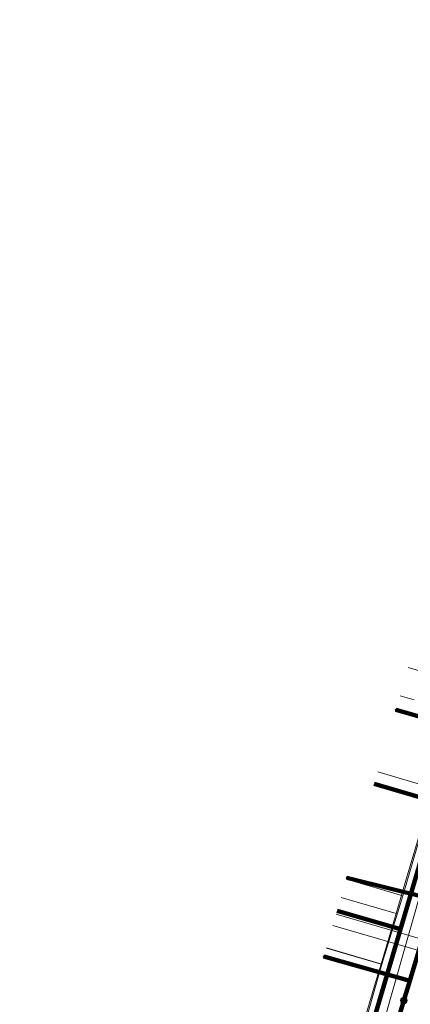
# Model space of a CAD drawing. Extents: x 152558 to 154479, y 462974 to 463683.
# Tile 325 of 638: x 154074 to 154087, y 463165 to 463199. Entities that reach past the tile are written whole.
import ezdxf
from ezdxf.lldxf.tags import DXFTag

# ---------------------------------------------------------------- set-up
doc = ezdxf.new("R2010")
doc.units = 0
doc.header["$LTSCALE"] = 0.2
doc.layers.get('0').update_dxf_attribs({"linetype": 'CONTINUOUS'})
for name, color, linetype, lineweight in [('B-RO-KL-DATA_COAXIAAL_7_ZIGGO BV-G', 90, 'KL-DATA-N', 18), ('B-RO-KL-DATA_HULPSTUK_KPN BV-S', 90, 'CONTINUOUS', 25), ('B-RO-KL-DATA_KABELBED_KPN BV-G', 90, 'CONTINUOUS', 100), ('B-RO-KL-DATA_KABELBED_ZIGGO BV-G', 90, 'CONTINUOUS', 100), ('B-RO-KL-DATA_REGGEFIBER OPERATOR BV-G', 90, 'KL-DATA-N', 18), ('B-RO-KL-ET_LS_400 V_STEDIN NETBEHEER BV-G', 190, 'KL-LS-N', 18), ('B-RO-KL-GAS_LD_PE_32_0.1 BAR_STEDIN NETBEHEER BV-G', 50, 'KL-GAS-LD-N', 18), ('B-RO-KL-GAS_LD_PVC_63_0.1 BAR_STEDIN NETBEHEER BV-G', 50, 'KL-GAS-LD-N', 18), ('B-RO-KL-WATER_100_VITENS-G', 170, 'KL-WATER-N', 18)]:
    doc.layers.add(name, color=color, linetype=linetype, lineweight=lineweight)
doc.styles.add('NLCS-ISO', font='NLCS-ISO.ttf')
tags = doc.linetypes.add('KL-DATA-N', pattern='A,4,-1,[101,NLCS.SHX,S=0.5,R=0,X=0,Y=0],-1,4,-1,["D",Standard,S=1,R=0,X=-0.25,Y=-0.5],-1.5', length=12.5).pattern_tags.tags
tags[18] = DXFTag(74, 10)
tags = doc.linetypes.add('KL-GAS-LD-N', pattern='A,4,-1,[69,NLCS.SHX,S=0.5,R=0,X=0,Y=0],-1,4,-1,["L",Standard,S=1,R=0,X=0.25,Y=-0.5],-2', length=13).pattern_tags.tags
tags[18] = DXFTag(74, 10)
tags = doc.linetypes.add('KL-LS-N', pattern='A,4,-1,[103,NLCS.SHX,S=0.75,R=0,X=0,Y=0],-1,4,-1,["L",Standard,S=1,R=0,X=0,Y=-0.5],-2', length=13).pattern_tags.tags
tags[18] = DXFTag(74, 10)
doc.linetypes.add('KL-WATER-N', pattern='A,7,-0.5,[168,NLCS.SHX,S=0.75,R=0,X=0.75,Y=0],-2', length=9.5)

# ---------------------------------------------------------------- blocks, each defined once
blk = doc.blocks.new('SKL-WTB_HULP_OVERIG-SO')
at = {"color": 0, "linetype": 'ByBlock', "lineweight": 18}
for points in [[(-0.14, 0.14), (0.14, -0.14)], [(0.14, 0.14), (-0.14, -0.14)]]:
    blk.add_lwpolyline(points, dxfattribs=at)
at = {"color": 0, "linetype": 'ByBlock', "lineweight": 18, "style": 'NLCS-ISO', "flags": 1}
for tag, p in [('TYPE', (1.5, 0)), ('LABEL', (1.5, -1.5)), ('OMSCHRIJVING', (1.5, -3))]:
    blk.add_attdef(tag, p, '', height=1, dxfattribs=at)
blk = doc.blocks.new('SKL-WTB_HULP_MOF-SO')
at = {"linetype": 'ByBlock', "lineweight": 18}
h = blk.add_hatch(color=0, dxfattribs=at)
h.dxf.hatch_style = 1
h.paths.add_polyline_path([(-0.5625, 0, 1), (0.5625, 0, 1)])
at = {"color": 0, "linetype": 'ByBlock', "lineweight": 18}
blk.add_circle((0, 0), 0.5625, dxfattribs=at)
at = {"color": 0, "linetype": 'ByBlock', "lineweight": 18, "style": 'NLCS-ISO', "flags": 1}
for tag, p in [('TYPE', (1.5, 0)), ('LABEL', (1.5, -1.5)), ('OMSCHRIJVING', (1.5, -3))]:
    blk.add_attdef(tag, p, '', height=1, dxfattribs=at)

msp = doc.modelspace()

# ---------------------------------------------------------------- linework, layer by layer
at = {"layer": 'B-RO-KL-DATA_COAXIAAL_7_ZIGGO BV-G', "flags": 128}
for points in [[(154092.862, 463190.807), (154093.527, 463190.607), (154093.679, 463190.561), (154091.614, 463183.484), (154090.774, 463180.602), (154089.598, 463176.572), (154089.551, 463176.409), (154088.254, 463171.964), (154087.864, 463170.625), (154086.986, 463167.646), (154085.94, 463164.097), (154084.725, 463159.972), (154083.877, 463157.095), (154081.905, 463150.402), (154081.622, 463149.443), (154079.887, 463143.559), (154079.613, 463142.628), (154078.991, 463140.515), (154078.883, 463140.15), (154078.483, 463138.792), (154077.962, 463137.049), (154076.52, 463132.231), (154074.546, 463125.634), (154071, 463125)], [(154092.862, 463190.807), (154093.527, 463190.607), (154093.679, 463190.561), (154091.614, 463183.484), (154090.774, 463180.602), (154089.598, 463176.572), (154089.551, 463176.409), (154088.254, 463171.964), (154087.864, 463170.625), (154086.986, 463167.646), (154085.94, 463164.097), (154084.725, 463159.972), (154083.877, 463157.095), (154081.905, 463150.402), (154081.622, 463149.443), (154079.887, 463143.559), (154079.613, 463142.628), (154078.991, 463140.515), (154078.883, 463140.15), (154078.483, 463138.792), (154077.962, 463137.049), (154076.52, 463132.231), (154074.546, 463125.634), (154071, 463125)], [(154092.862, 463190.807), (154093.527, 463190.607), (154093.679, 463190.561), (154091.614, 463183.484), (154090.774, 463180.602), (154089.598, 463176.572), (154089.551, 463176.409), (154088.254, 463171.964), (154087.864, 463170.625), (154086.986, 463167.646), (154085.94, 463164.097), (154084.725, 463159.972), (154083.877, 463157.095), (154081.905, 463150.402), (154081.622, 463149.443), (154079.887, 463143.559), (154079.613, 463142.628), (154078.991, 463140.515), (154078.883, 463140.15), (154078.483, 463138.792), (154077.962, 463137.049), (154076.52, 463132.231), (154074.612, 463132.798)], [(154092.862, 463190.807), (154093.527, 463190.607), (154093.679, 463190.561), (154091.614, 463183.484), (154090.774, 463180.602), (154089.598, 463176.572), (154089.551, 463176.409), (154088.254, 463171.964), (154087.864, 463170.625), (154086.986, 463167.646), (154085.94, 463164.097), (154084.725, 463159.972), (154083.877, 463157.095), (154081.905, 463150.402), (154081.622, 463149.443), (154079.887, 463143.559), (154079.613, 463142.628), (154078.991, 463140.515), (154078.883, 463140.15), (154078.483, 463138.792), (154077.962, 463137.049), (154076.05, 463137.618)], [(154092.862, 463190.807), (154093.527, 463190.607), (154093.679, 463190.561), (154091.614, 463183.484), (154090.774, 463180.602), (154089.598, 463176.572), (154089.551, 463176.409), (154088.254, 463171.964), (154087.864, 463170.625), (154086.986, 463167.646), (154085.94, 463164.097), (154084.725, 463159.972), (154083.877, 463157.095), (154081.905, 463150.402), (154081.622, 463149.443), (154079.887, 463143.559), (154079.613, 463142.628), (154078.991, 463140.515), (154078.883, 463140.15), (154076.971, 463140.714)], [(154092.862, 463190.807), (154093.527, 463190.607), (154093.679, 463190.561), (154091.614, 463183.484), (154090.774, 463180.602), (154089.598, 463176.572), (154089.551, 463176.409), (154088.254, 463171.964), (154087.864, 463170.625), (154086.986, 463167.646), (154085.94, 463164.097), (154084.725, 463159.972), (154083.877, 463157.095), (154081.905, 463150.402), (154081.622, 463149.443), (154079.887, 463143.559), (154077.984, 463144.12)], [(154092.862, 463190.807), (154093.527, 463190.607), (154093.679, 463190.561), (154091.614, 463183.484), (154090.774, 463180.602), (154089.598, 463176.572), (154089.551, 463176.409), (154088.254, 463171.964), (154087.864, 463170.625), (154086.986, 463167.646), (154085.94, 463164.097), (154084.725, 463159.972), (154083.877, 463157.095), (154081.905, 463150.402), (154081.622, 463149.443), (154079.734, 463150.004)], [(154092.862, 463190.807), (154093.527, 463190.607), (154093.679, 463190.561), (154091.614, 463183.484), (154090.774, 463180.602), (154089.598, 463176.572), (154089.551, 463176.409), (154088.254, 463171.964), (154087.864, 463170.625), (154086.986, 463167.646), (154085.94, 463164.097), (154084.725, 463159.972), (154083.877, 463157.095), (154081.905, 463150.402), (154080.015, 463150.964)], [(154092.862, 463190.807), (154093.527, 463190.607), (154093.679, 463190.561), (154091.614, 463183.484), (154090.774, 463180.602), (154089.598, 463176.572), (154089.551, 463176.409), (154088.254, 463171.964), (154087.864, 463170.625), (154086.986, 463167.646), (154085.94, 463164.097), (154084.725, 463159.972), (154082.585, 463160.596)], [(154092.862, 463190.807), (154093.527, 463190.607), (154093.679, 463190.561), (154091.614, 463183.484), (154090.774, 463180.602), (154089.598, 463176.572), (154089.551, 463176.409), (154088.254, 463171.964), (154087.864, 463170.625), (154086.986, 463167.646), (154085.94, 463164.097), (154083.789, 463164.724)], [(154092.862, 463190.807), (154093.527, 463190.607), (154093.679, 463190.561), (154091.614, 463183.484), (154090.774, 463180.602), (154089.598, 463176.572), (154089.551, 463176.409), (154088.254, 463171.964), (154087.864, 463170.625), (154086.986, 463167.646), (154084.83, 463168.275)], [(154092.862, 463190.807), (154093.527, 463190.607), (154093.679, 463190.561), (154091.614, 463183.484), (154090.774, 463180.602), (154089.598, 463176.572), (154089.551, 463176.409), (154088.254, 463171.964), (154087.864, 463170.625), (154086.986, 463167.646), (154084.83, 463168.275)], [(154092.862, 463190.807), (154093.527, 463190.607), (154093.679, 463190.561), (154091.614, 463183.484), (154090.774, 463180.602), (154089.598, 463176.572), (154089.551, 463176.409), (154088.254, 463171.964), (154086.09, 463172.595)]]:
    msp.add_lwpolyline(points, dxfattribs=at)
at = {"layer": 'B-RO-KL-DATA_KABELBED_KPN BV-G', "flags": 128}
for points in [[(154080.766, 463143.889), (154081.486, 463146.339), (154082.053, 463148.268), (154082.194, 463148.747), (154082.898, 463151.139), (154083.039, 463151.618), (154083.747, 463154.026), (154084.903, 463157.883), (154085.09, 463158.506), (154085.752, 463160.713), (154087.101, 463165.212), (154087.302, 463165.883), (154088.134, 463168.66), (154089.472, 463173.121), (154089.817, 463174.273), (154090.61, 463176.918), (154091.816, 463180.941), (154092.612, 463183.596), (154095.221, 463192.3), (154095.886, 463194.517), (154096.034, 463195.012)], [(154089.472, 463173.121), (154089.817, 463174.273), (154086.826, 463175.118)], [(154088.134, 463168.66), (154085.158, 463169.399)], [(154087.101, 463165.212), (154087.302, 463165.883), (154084.374, 463166.711)]]:
    msp.add_lwpolyline(points, dxfattribs=at)
at = {"layer": 'B-RO-KL-DATA_KABELBED_ZIGGO BV-G', "flags": 128}
for points in [[(154086.09, 463172.595), (154088.254, 463171.964)], [(154086.986, 463167.646), (154088.254, 463171.964)], [(154084.83, 463168.275), (154086.986, 463167.646)], [(154085.94, 463164.097), (154086.986, 463167.646)]]:
    msp.add_lwpolyline(points, dxfattribs=at)
at = {"layer": 'B-RO-KL-DATA_REGGEFIBER OPERATOR BV-G', "flags": 128}
for points in [[(154086.209, 463173.002), (154088.13, 463172.442)], [(154087.06, 463168.785), (154088.13, 463172.442)], [(154085.142, 463169.345), (154087.06, 463168.785)], [(154086.346, 463166.457), (154087.06, 463168.785)], [(154084.46, 463167.007), (154086.346, 463166.457)], [(154084.844, 463161.173), (154086.346, 463166.457)]]:
    msp.add_lwpolyline(points, dxfattribs=at)
at = {"layer": 'B-RO-KL-ET_LS_400 V_STEDIN NETBEHEER BV-G', "flags": 128}
for points in [[(154087.246, 463176.558), (154097.054, 463173.696)], [(154086.966, 463175.598), (154087.446, 463175.458)], [(154089.207, 463174.301), (154083.46, 463154.113), (154073.124, 463118.951), (154060.718, 463077.388)], [(154084.794, 463168.151), (154094.578, 463165.298)], [(154084.682, 463167.767), (154094.273, 463164.97), (154094.22, 463164.153), (154094.239, 463164.147)]]:
    msp.add_lwpolyline(points, dxfattribs=at)
at = {"layer": 'B-RO-KL-GAS_LD_PE_32_0.1 BAR_STEDIN NETBEHEER BV-G', "flags": 128}
for points in [[(154086.826, 463175.118), (154088.724, 463174.564)], [(154084.962, 463168.727), (154086.831, 463168.182)], [(154084.458, 463166.999), (154086.319, 463166.456)]]:
    msp.add_lwpolyline(points, dxfattribs=at)
at = {"layer": 'B-RO-KL-GAS_LD_PVC_63_0.1 BAR_STEDIN NETBEHEER BV-G', "flags": 128}
msp.add_lwpolyline([(154136.505, 463306.236), (154135.18, 463306.636), (154128.648, 463308.445), (154128.591, 463308.239), (154128.325, 463307.497), (154128.019, 463306.632), (154127.133, 463303.595), (154127.09, 463303.448), (154126.473, 463301.336), (154126.079, 463299.987), (154125.277, 463297.239), (154125.003, 463296.301), (154123.646, 463291.456), (154123.64, 463291.433), (154122.992, 463289.122), (154122.582, 463287.657), (154121.57, 463284.042), (154121.44, 463283.578), (154120.833, 463281.411), (154120.627, 463280.732), (154119.987, 463278.624), (154119.725, 463277.763), (154119.403, 463276.702), (154118.233, 463272.854), (154118.088, 463272.381), (154116.705, 463267.886), (154116.547, 463267.373), (154115.753, 463264.792), (154115.456, 463263.828), (154114.091, 463259.355), (154114.067, 463259.276), (154113.061, 463255.896), (154113.034, 463255.804), (154112.089, 463252.631), (154111.494, 463250.673), (154110.031, 463245.948), (154109.819, 463245.264), (154109.291, 463243.56), (154109.017, 463242.675), (154107.809, 463238.775), (154107.682, 463238.366), (154106.992, 463236.068), (154106.649, 463234.923), (154105.644, 463231.574), (154105.423, 463230.836), (154104.762, 463228.633), (154104.473, 463227.671), (154103.531, 463224.532), (154103.142, 463223.235), (154102.521, 463221.153), (154102.485, 463221.031), (154100.98, 463215.935), (154100.928, 463215.759), (154100.215, 463213.345), (154099.617, 463211.318), (154098.009, 463205.864), (154098.005, 463205.852), (154097.032, 463202.536), (154096.617, 463201.121), (154096.194, 463199.681), (154095.762, 463198.208), (154094.456, 463193.759), (154094.426, 463193.655), (154092.843, 463188.342), (154092.729, 463187.961), (154092.24, 463186.33), (154091.726, 463184.612), (154090.908, 463181.88), (154090.637, 463180.975), (154089.553, 463177.356), (154089.236, 463176.29), (154088.724, 463174.564), (154088.353, 463173.314), (154087.152, 463169.266), (154086.831, 463168.182), (154086.319, 463166.456), (154086.132, 463165.825), (154084.856, 463161.511), (154084.546, 463160.461), (154084.235, 463159.407), (154083.419, 463156.644), (154081.791, 463151.126), (154081.748, 463150.978), (154081.214, 463149.155), (154080.751, 463147.574), (154079.608, 463143.669), (154079.249, 463142.445), (154078.8, 463140.91), (154078.401, 463139.53), (154077.227, 463135.455), (154076.896, 463134.306), (154076.454, 463132.769), (154075.71, 463130.187), (154074.466, 463125.868), (154073.646, 463123.022), (154073.352, 463122), (154071.513, 463116.047), (154071.495, 463115.988), (154070.923, 463114.136), (154070.518, 463112.821), (154069.407, 463109.04), (154069.079, 463107.923), (154068.515, 463106.004), (154068.207, 463104.956), (154066.914, 463100.553), (154066.698, 463099.819), (154066.153, 463097.894), (154065.625, 463096.033), (154064.992, 463093.8), (154064.57, 463092.589), (154072.533, 463090.241)], dxfattribs=at)
at = {"layer": 'B-RO-KL-WATER_100_VITENS-G', "flags": 128}
msp.add_lwpolyline([(154070.153, 463086.689), (154064.4, 463088.468), (154066.236, 463094.403), (154066.936, 463096.894), (154067.863, 463100.196), (154068.978, 463104.164), (154070.092, 463108.131), (154071.54, 463113.286), (154072.321, 463116.067), (154074.55, 463124.003), (154076.258, 463130.085), (154077.706, 463135.24), (154079.081, 463140.134), (154080.05, 463143.581), (154081.124, 463147.403), (154082.165, 463151.111), (154083.47, 463155.756), (154083.801, 463156.87), (154085.056, 463161.092), (154086.229, 463165.04), (154087.484, 463169.262), (154088.657, 463173.21), (154089.831, 463177.159), (154091.004, 463181.107), (154092.178, 463185.055), (154093.079, 463188.085), (154094.799, 463193.871), (154096.054, 463198.093), (154097.308, 463202.314), (154098.4, 463205.99), (154099.639, 463210.158), (154100.198, 463212.061), (154101.47, 463216.394), (154102.599, 463220.237), (154103.759, 463224.19), (154104.243, 463225.837)], dxfattribs=at)

# ---------------------------------------------------------------- block references
at = {"layer": 'B-RO-KL-DATA_HULPSTUK_KPN BV-S', "xscale": 0.2, "yscale": 0.2, "zscale": 0.2}
for name, p in [('SKL-WTB_HULP_OVERIG-SO', (154086.826, 463175.118)), ('SKL-WTB_HULP_OVERIG-SO', (154085.158, 463169.399)), ('SKL-WTB_HULP_OVERIG-SO', (154084.374, 463166.711)), ('SKL-WTB_HULP_MOF-SO', (154087.1, 463165.212)), ('SKL-WTB_HULP_OVERIG-SO', (154087.1, 463165.212))]:
    msp.add_blockref(name, p, dxfattribs=at)

doc.saveas('drawing.dxf')
